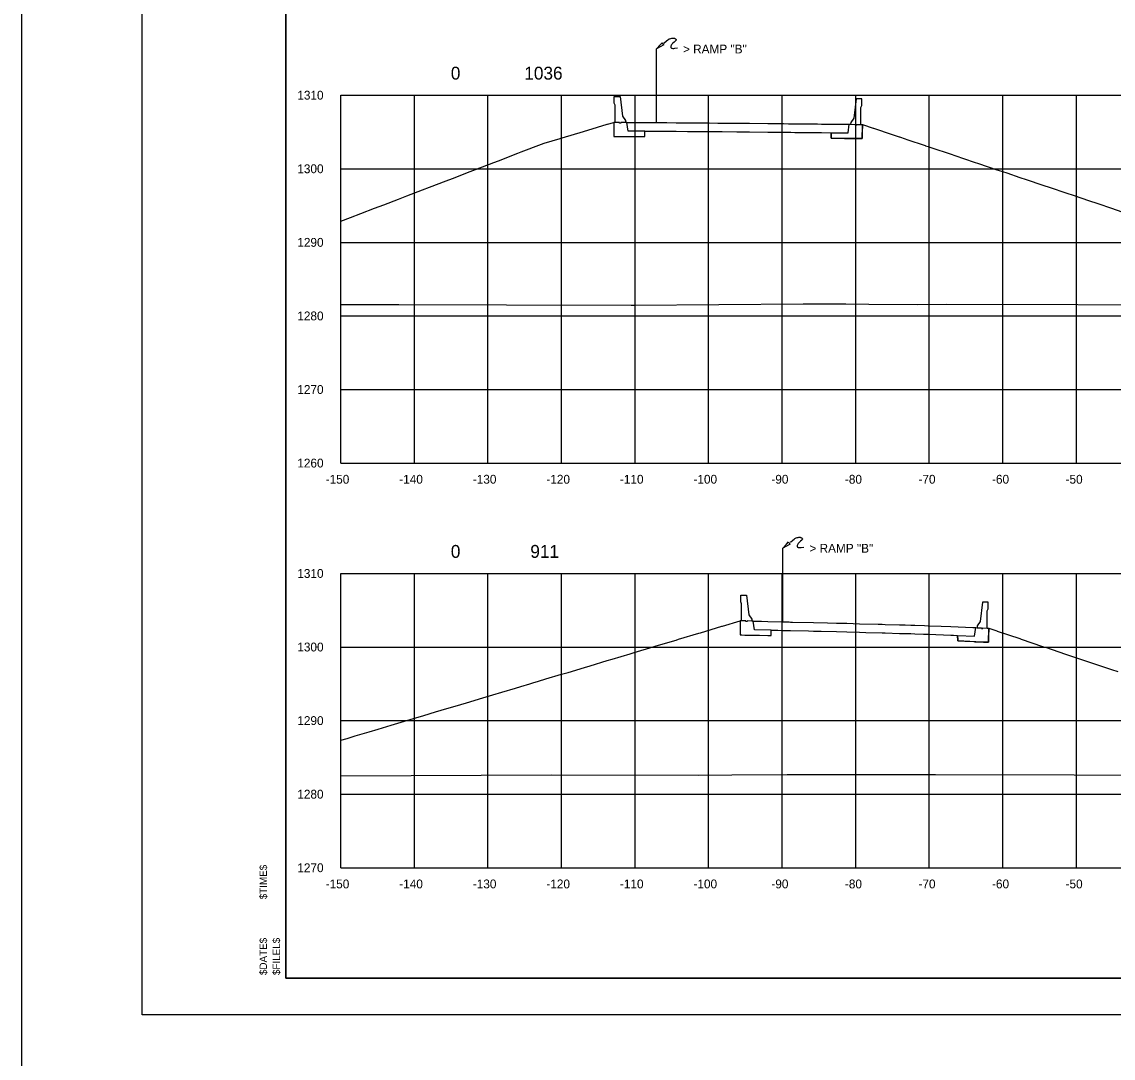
# Model space of a CAD drawing. Extents: x 2148105 to 2149976, y 144169 to 149705.
# Drawn here: x 2148219.9 to 2148368.3, y 145391 to 145531.9 of the extents above; entities that cross this region are included whole.
import ezdxf

# ---------------------------------------------------------------- set-up
doc = ezdxf.new("R2010")
doc.units = 0
for name, color, linetype in [('EX_Align', 7, 'Continuous'), ('PH1a-PR-Drives', 7, 'Continuous'), ('PH1a-PR-ServRd', 7, 'Continuous'), ('PR-Dividing Strip', 7, 'Continuous'), ('PR_Align_PC', 7, 'Continuous'), ('PR_Align_PI', 7, 'Continuous'), ('PR_Align_Ramp_E', 7, 'Continuous'), ('PR_Align_Ramp_J', 7, 'Continuous'), ('PR_Storm_Conc_Box_PH1B', 7, 'Continuous'), ('PR_Storm_Conc_Pipe_PH1B', 7, 'Continuous'), ('PR_Storm_Inlet_CICI_PH1A', 7, 'Continuous'), ('PR_Storm_Inlet_CICI_PH1B', 7, 'Continuous'), ('PR_Storm_MH_PH1B', 7, 'Continuous'), ('PR_Storm_Standard_Median_Drain_PH1B', 7, 'Continuous')]:
    doc.layers.add(name, color=color, linetype=linetype)

msp = doc.modelspace()

# ---------------------------------------------------------------- linework, layer by layer
at = {"layer": 'EX_Align'}
for points in [[(2148290.97, 145515.39), (2148293.12, 145516.03), (2148293.34, 145516.1), (2148293.39, 145516.11), (2148293.4, 145516.11), (2148296.31, 145516.99), (2148296.45, 145517.03), (2148296.9, 145517.16), (2148296.92, 145517.17), (2148299.54, 145517.95), (2148299.57, 145517.96), (2148300.43, 145518.22), (2148300.44, 145517.07), (2148300.44, 145517.05), (2148300.45, 145516.3), (2148300.45, 145516.3), (2148301.43, 145516.3), (2148302.19, 145516.29), (2148302.45, 145516.29), (2148302.68, 145516.29), (2148303.23, 145516.29), (2148303.98, 145516.28), (2148304.26, 145516.28), (2148304.65, 145516.28), (2148304.66, 145516.75), (2148304.66, 145517.03), (2148305.19, 145517.03), (2148305.8, 145517.02), (2148306.03, 145517.02), (2148306.24, 145517.02), (2148307.38, 145517.01), (2148307.5, 145517.01), (2148307.63, 145517.01), (2148308.91, 145517), (2148310.46, 145516.99), (2148311.03, 145516.99), (2148311.35, 145516.98), (2148312.03, 145516.98), (2148313.41, 145516.97), (2148314.55, 145516.96), (2148314.88, 145516.96), (2148315.14, 145516.96), (2148317.17, 145516.94), (2148318.08, 145516.93), (2148318.13, 145516.93), (2148318.26, 145516.93), (2148318.89, 145516.92), (2148321.37, 145516.9), (2148321.6, 145516.9), (2148321.61, 145516.9), (2148321.66, 145516.9), (2148322.07, 145516.89), (2148322.82, 145516.89), (2148323.49, 145516.88), (2148324.19, 145516.87), (2148324.49, 145516.87), (2148325.04, 145516.86), (2148325.13, 145516.86), (2148325.84, 145516.85), (2148327.6, 145516.84), (2148327.97, 145516.83), (2148328.66, 145516.82), (2148329.99, 145516.81), (2148329.99, 145516.55), (2148330, 145516.06), (2148330.72, 145516.05), (2148331.79, 145516.04), (2148332.19, 145516.03), (2148332.3, 145516.03), (2148332.46, 145516.03), (2148333.17, 145516.02), (2148333.83, 145516.01), (2148334.2, 145516.01), (2148334.21, 145516.61), (2148334.21, 145516.76), (2148334.22, 145517), (2148334.22, 145517.93), (2148335.71, 145517.43), (2148335.74, 145517.42), (2148336.95, 145517.01), (2148337.03, 145516.99), (2148339.24, 145516.24), (2148339.29, 145516.23), (2148340.06, 145515.97), (2148340.26, 145515.9), (2148342.77, 145515.06), (2148342.81, 145515.04), (2148343.18, 145514.92), (2148343.53, 145514.8), (2148346.29, 145513.88), (2148346.78, 145513.71), (2148349.41, 145512.83), (2148350.02, 145512.63), (2148352.52, 145511.78), (2148352.7, 145511.73), (2148353.27, 145511.53), (2148353.85, 145511.34), (2148355.64, 145510.74), (2148356.51, 145510.45), (2148358.75, 145509.69), (2148359.75, 145509.35), (2148361.87, 145508.64), (2148363, 145508.26), (2148364.98, 145507.59), (2148366.25, 145507.17), (2148368.1, 145506.54), (2148369.5, 145506.07)], [(2148263.32, 145504.79), (2148264.64, 145505.29), (2148266.05, 145505.83), (2148267.9, 145506.54), (2148269.16, 145507.03), (2148271.15, 145507.79), (2148272.28, 145508.22), (2148274.4, 145509.04), (2148275.39, 145509.42), (2148277.65, 145510.28), (2148278.51, 145510.61), (2148280.89, 145511.52), (2148281.62, 145511.8), (2148284.14, 145512.77), (2148284.74, 145513), (2148287.38, 145514.01), (2148287.85, 145514.19), (2148290.61, 145515.25), (2148290.97, 145515.39)], [(2148263.32, 145434.23), (2148264.16, 145434.48), (2148265.28, 145434.82), (2148267.16, 145435.38), (2148268.39, 145435.75), (2148270.17, 145436.28), (2148271.51, 145436.68), (2148273.18, 145437.18), (2148274.62, 145437.61), (2148276.18, 145438.08), (2148277.74, 145438.55), (2148279.19, 145438.98), (2148280.85, 145439.48), (2148282.19, 145439.88), (2148283.97, 145440.41), (2148285.2, 145440.78), (2148287.08, 145441.34), (2148287.79, 145441.55), (2148289.03, 145441.92), (2148289.43, 145442.04), (2148290.2, 145442.27), (2148291.2, 145442.57), (2148293.31, 145443.21), (2148294.21, 145443.47), (2148296.43, 145444.14), (2148297.21, 145444.37), (2148299.54, 145445.07), (2148300.21, 145445.27), (2148302.66, 145446), (2148303.21, 145446.17), (2148305.77, 145446.93), (2148306.21, 145447.06), (2148308.89, 145447.86), (2148309.21, 145447.96), (2148312, 145448.8), (2148312.21, 145448.86), (2148315.12, 145449.73), (2148315.21, 145449.76), (2148317.61, 145450.47), (2148317.61, 145450.24), (2148317.62, 145449.31), (2148317.62, 145449.16), (2148317.63, 145448.56), (2148317.85, 145448.55), (2148318.24, 145448.54), (2148318.96, 145448.53), (2148319.37, 145448.52), (2148320.25, 145448.5), (2148321.35, 145448.47), (2148321.62, 145448.46), (2148321.83, 145448.46), (2148321.84, 145449.09), (2148321.84, 145449.21), (2148322.72, 145449.19), (2148323.42, 145449.17), (2148324.29, 145449.15), (2148324.47, 145449.15), (2148326.9, 145449.09), (2148327.58, 145449.07), (2148328.6, 145449.05), (2148330.7, 145449), (2148332.1, 145448.96), (2148333.81, 145448.92), (2148334.71, 145448.89), (2148336.93, 145448.84), (2148337.31, 145448.83), (2148339.26, 145448.77), (2148339.57, 145448.77), (2148340.04, 145448.75), (2148340.83, 145448.73), (2148341.37, 145448.72), (2148342.53, 145448.67), (2148343.16, 145448.65), (2148345.23, 145448.56), (2148346.27, 145448.52), (2148346.59, 145448.51), (2148347.17, 145448.48), (2148347.18, 145447.95), (2148347.18, 145447.73), (2148348.15, 145447.69), (2148349.39, 145447.64), (2148349.53, 145447.63), (2148349.64, 145447.63), (2148350.67, 145447.59), (2148351.38, 145447.55), (2148351.39, 145447.82), (2148351.39, 145448.3), (2148351.4, 145448.72), (2148351.41, 145449.47), (2148352.5, 145449.1), (2148352.56, 145449.08), (2148355.62, 145448.05), (2148355.83, 145447.98), (2148358.73, 145447), (2148359.1, 145446.88), (2148361.85, 145445.96), (2148362.38, 145445.78), (2148364.96, 145444.91), (2148365.66, 145444.67), (2148368.08, 145443.86), (2148368.94, 145443.57)]]:
    msp.add_lwpolyline(points, dxfattribs=at)
at = {"layer": 'PH1a-PR-ServRd'}
msp.add_lwpolyline([(2148570.82, 145401.91), (2148255.82, 145401.91), (2148255.82, 145611.91), (2148570.82, 145611.91)], close=True, dxfattribs=at)
at = {"layer": 'PR-Dividing Strip'}
for p, q in [((2148306.24, 145518.19), (2148306.24, 145528.19)), ((2148323.42, 145450.34), (2148323.42, 145460.34))]:
    msp.add_line(p, q, dxfattribs=at)
for points in [[(2148306.24, 145528.19), (2148306.75, 145528.74), (2148307.01, 145529.04), (2148307.1, 145528.88), (2148307.24, 145528.76), (2148306.24, 145528.19)], [(2148307.25, 145529), (2148307.6, 145529.29), (2148307.76, 145529.42), (2148307.86, 145529.49), (2148307.96, 145529.55), (2148308.06, 145529.59), (2148308.17, 145529.63), (2148308.31, 145529.66), (2148308.4, 145529.67), (2148308.48, 145529.67), (2148308.57, 145529.66), (2148308.64, 145529.65), (2148308.69, 145529.64), (2148308.74, 145529.62), (2148308.79, 145529.59), (2148308.82, 145529.56), (2148308.86, 145529.51), (2148308.89, 145529.46), (2148308.89, 145529.4), (2148308.88, 145529.36), (2148308.82, 145529.29), (2148308.63, 145529.13), (2148308.45, 145528.97), (2148308.37, 145528.89), (2148308.31, 145528.82), (2148308.24, 145528.72), (2148308.21, 145528.66), (2148308.17, 145528.57), (2148308.16, 145528.49), (2148308.18, 145528.41), (2148308.23, 145528.34), (2148308.27, 145528.31), (2148308.33, 145528.28), (2148308.44, 145528.27), (2148308.58, 145528.27), (2148308.73, 145528.29), (2148309.07, 145528.33)], [(2148324.43, 145461.15), (2148324.78, 145461.44), (2148324.94, 145461.57), (2148325.04, 145461.64), (2148325.14, 145461.7), (2148325.24, 145461.75), (2148325.35, 145461.78), (2148325.49, 145461.81), (2148325.58, 145461.82), (2148325.67, 145461.82), (2148325.75, 145461.82), (2148325.82, 145461.8), (2148325.87, 145461.79), (2148325.93, 145461.77), (2148325.97, 145461.74), (2148326.01, 145461.71), (2148326.04, 145461.67), (2148326.07, 145461.61), (2148326.07, 145461.55), (2148326.06, 145461.51), (2148326, 145461.44), (2148325.82, 145461.28), (2148325.63, 145461.12), (2148325.55, 145461.04), (2148325.49, 145460.97), (2148325.43, 145460.87), (2148325.39, 145460.81), (2148325.35, 145460.72), (2148325.34, 145460.65), (2148325.37, 145460.56), (2148325.41, 145460.49), (2148325.46, 145460.46), (2148325.51, 145460.43), (2148325.62, 145460.42), (2148325.76, 145460.43), (2148325.91, 145460.44), (2148326.25, 145460.48)], [(2148323.42, 145460.34), (2148323.93, 145460.89), (2148324.2, 145461.2), (2148324.28, 145461.03), (2148324.42, 145460.91), (2148323.42, 145460.34)]]:
    msp.add_lwpolyline(points, dxfattribs=at)
at = {"layer": 'PR_Align_PI'}
for points in [[(2148302.19, 145518.21), (2148302.68, 145518.21), (2148303.54, 145518.2), (2148303.97, 145518.2), (2148304.68, 145518.2), (2148305.8, 145518.19), (2148306.24, 145518.19), (2148307.5, 145518.18), (2148307.62, 145518.18), (2148308.91, 145518.17), (2148310.46, 145518.16), (2148311.03, 145518.15), (2148311.35, 145518.15), (2148312.03, 145518.15), (2148313.41, 145518.14), (2148314.56, 145518.13), (2148314.88, 145518.12), (2148315.14, 145518.12), (2148316.23, 145518.11), (2148318.08, 145518.1), (2148318.21, 145518.1), (2148318.26, 145518.09), (2148318.88, 145518.09), (2148321.37, 145518.07), (2148321.38, 145518.07), (2148321.61, 145518.06), (2148321.66, 145518.06), (2148322.07, 145518.06), (2148322.82, 145518.05), (2148323.49, 145518.05), (2148324.19, 145518.04), (2148324.46, 145518.04), (2148324.49, 145518.04), (2148324.51, 145518.04), (2148325.13, 145518.03), (2148325.54, 145518.02), (2148327.6, 145518), (2148328.11, 145518), (2148328.66, 145517.99), (2148329.42, 145517.98), (2148330.72, 145517.97), (2148332.13, 145517.95), (2148332.19, 145517.95), (2148332.23, 145517.95), (2148332.45, 145517.95)], [(2148319.37, 145450.43), (2148320.49, 145450.41), (2148321.35, 145450.39), (2148323.42, 145450.34), (2148324.29, 145450.32), (2148324.47, 145450.31), (2148324.72, 145450.31), (2148327.58, 145450.24), (2148329.5, 145450.19), (2148330.7, 145450.16), (2148332.1, 145450.13), (2148333.81, 145450.08), (2148336.36, 145450.02), (2148336.93, 145450), (2148337.31, 145449.99), (2148339.26, 145449.94), (2148339.57, 145449.93), (2148340.04, 145449.92), (2148340.83, 145449.9), (2148341.37, 145449.88), (2148342.67, 145449.83), (2148343.16, 145449.81), (2148344.93, 145449.74), (2148346.27, 145449.69), (2148349.24, 145449.56), (2148349.39, 145449.56), (2148349.46, 145449.55), (2148349.64, 145449.55)]]:
    msp.add_lwpolyline(points, dxfattribs=at)
at = {"layer": 'PR_Align_Ramp_E'}
msp.add_lwpolyline([(2148219.95, 145625.16), (2148579.95, 145625.16), (2148579.95, 145385.16), (2148219.95, 145385.16)], close=True, dxfattribs=at)
at = {"layer": 'PR_Align_Ramp_J'}
msp.add_lwpolyline([(2148236.32, 145616.91), (2148576.32, 145616.91), (2148576.32, 145396.91), (2148236.32, 145396.91)], close=True, dxfattribs=at)
at = {"layer": 'PR_Storm_Conc_Box_PH1B'}
for p, q in [((2148263.32, 145521.91), (2148563.32, 145521.91)), ((2148263.32, 145471.91), (2148263.32, 145521.91)), ((2148273.32, 145471.91), (2148273.32, 145521.91)), ((2148283.32, 145471.91), (2148283.32, 145521.91)), ((2148293.32, 145471.91), (2148293.32, 145521.91)), ((2148303.32, 145471.91), (2148303.32, 145521.91)), ((2148313.32, 145471.91), (2148313.32, 145521.91)), ((2148323.32, 145471.91), (2148323.32, 145521.91)), ((2148333.32, 145471.91), (2148333.32, 145521.91)), ((2148343.32, 145471.91), (2148343.32, 145521.91)), ((2148353.32, 145471.91), (2148353.32, 145521.91)), ((2148363.32, 145471.91), (2148363.32, 145521.91)), ((2148263.32, 145511.91), (2148563.32, 145511.91)), ((2148263.32, 145501.91), (2148563.32, 145501.91)), ((2148263.32, 145491.91), (2148563.32, 145491.91)), ((2148263.32, 145481.91), (2148563.32, 145481.91)), ((2148263.32, 145471.91), (2148563.32, 145471.91)), ((2148263.32, 145456.91), (2148563.32, 145456.91)), ((2148263.32, 145416.91), (2148263.32, 145456.91)), ((2148273.32, 145416.91), (2148273.32, 145456.91)), ((2148283.32, 145416.91), (2148283.32, 145456.91)), ((2148293.32, 145416.91), (2148293.32, 145456.91)), ((2148303.32, 145416.91), (2148303.32, 145456.91)), ((2148313.32, 145416.91), (2148313.32, 145456.91)), ((2148323.32, 145416.91), (2148323.32, 145456.91)), ((2148333.32, 145416.91), (2148333.32, 145456.91)), ((2148343.32, 145416.91), (2148343.32, 145456.91)), ((2148353.32, 145416.91), (2148353.32, 145456.91)), ((2148363.32, 145416.91), (2148363.32, 145456.91)), ((2148263.32, 145446.91), (2148563.32, 145446.91)), ((2148263.32, 145436.91), (2148563.32, 145436.91)), ((2148263.32, 145426.91), (2148563.32, 145426.91)), ((2148263.32, 145416.91), (2148563.32, 145416.91))]:
    msp.add_line(p, q, dxfattribs=at)
at = {"layer": 'PR_Storm_Conc_Pipe_PH1B'}
msp.add_lwpolyline([(2148255.82, 145401.91), (2148570.82, 145401.91), (2148570.82, 145611.91), (2148255.82, 145611.91)], close=True, dxfattribs=at)
msp.add_lwpolyline([(2148255.82, 145401.91), (2148570.82, 145401.91), (2148570.82, 145611.91), (2148255.82, 145611.91)], close=True, dxfattribs=at)
at = {"layer": 'PR_Storm_Inlet_CICI_PH1A'}
for points in [[(2148300.62, 145518.22), (2148300.63, 145520.54), (2148300.5, 145520.81), (2148300.5, 145521.74), (2148301.29, 145521.72), (2148301.59, 145519.05), (2148302.01, 145518.46), (2148302.02, 145518.21), (2148301.4, 145518.22), (2148301.4, 145518.13), (2148301.21, 145518.13), (2148301.21, 145518.22)], [(2148300.62, 145518.22), (2148300.63, 145520.54), (2148300.5, 145520.81), (2148300.5, 145521.74), (2148301.29, 145521.72), (2148301.59, 145519.05), (2148302.01, 145518.46), (2148302.02, 145518.21), (2148301.4, 145518.22), (2148301.4, 145518.13), (2148301.21, 145518.13), (2148301.21, 145518.22)], [(2148334.03, 145517.93), (2148334.02, 145520.23), (2148334.15, 145520.49), (2148334.15, 145521.42), (2148333.36, 145521.43), (2148333.06, 145518.77), (2148332.64, 145518.2), (2148332.63, 145517.95), (2148333.25, 145517.94), (2148333.25, 145517.85), (2148333.44, 145517.85), (2148333.44, 145517.94)], [(2148300.45, 145516.3), (2148302.19, 145516.29), (2148304.65, 145516.28), (2148304.66, 145517.03), (2148302.37, 145517.04), (2148302.19, 145518.21), (2148302.02, 145518.21), (2148301.4, 145518.22), (2148301.4, 145518.13), (2148301.21, 145518.13), (2148301.21, 145518.22), (2148300.62, 145518.22), (2148300.43, 145518.22), (2148300.44, 145517.05)], [(2148300.45, 145516.3), (2148302.19, 145516.29), (2148304.65, 145516.28), (2148304.66, 145517.03), (2148302.37, 145517.04), (2148302.19, 145518.21), (2148302.02, 145518.21), (2148301.4, 145518.22), (2148301.4, 145518.13), (2148301.21, 145518.13), (2148301.21, 145518.22), (2148300.62, 145518.22), (2148300.43, 145518.22), (2148300.44, 145517.05)], [(2148334.2, 145516.01), (2148332.46, 145516.03), (2148330, 145516.06), (2148329.99, 145516.81), (2148332.28, 145516.78), (2148332.45, 145517.95), (2148332.63, 145517.95), (2148333.25, 145517.94), (2148333.25, 145517.85), (2148333.44, 145517.85), (2148333.44, 145517.94), (2148334.03, 145517.93), (2148334.22, 145517.93), (2148334.21, 145516.76)], [(2148317.8, 145450.47), (2148317.81, 145452.77), (2148317.68, 145453.04), (2148317.68, 145453.96), (2148318.47, 145453.95), (2148318.77, 145451.28), (2148319.19, 145450.69), (2148319.2, 145450.44), (2148318.58, 145450.45), (2148318.58, 145450.37), (2148318.4, 145450.37), (2148318.4, 145450.46)], [(2148317.8, 145450.47), (2148317.81, 145452.77), (2148317.68, 145453.04), (2148317.68, 145453.96), (2148318.47, 145453.95), (2148318.77, 145451.28), (2148319.19, 145450.69), (2148319.2, 145450.44), (2148318.58, 145450.45), (2148318.58, 145450.37), (2148318.4, 145450.37), (2148318.4, 145450.46)], [(2148351.21, 145449.48), (2148351.2, 145451.82), (2148351.33, 145452.08), (2148351.33, 145453.01), (2148350.54, 145453.02), (2148350.24, 145450.36), (2148349.83, 145449.79), (2148349.81, 145449.54), (2148350.43, 145449.51), (2148350.43, 145449.43), (2148350.62, 145449.42), (2148350.62, 145449.5)], [(2148317.63, 145448.56), (2148319.37, 145448.52), (2148321.83, 145448.46), (2148321.84, 145449.21), (2148319.55, 145449.26), (2148319.37, 145450.43), (2148319.2, 145450.44), (2148318.58, 145450.45), (2148318.58, 145450.37), (2148318.4, 145450.37), (2148318.4, 145450.46), (2148317.8, 145450.47), (2148317.61, 145450.47), (2148317.62, 145449.31)], [(2148317.63, 145448.56), (2148319.37, 145448.52), (2148321.83, 145448.46), (2148321.84, 145449.21), (2148319.55, 145449.26), (2148319.37, 145450.43), (2148319.2, 145450.44), (2148318.58, 145450.45), (2148318.58, 145450.37), (2148318.4, 145450.37), (2148318.4, 145450.46), (2148317.8, 145450.47), (2148317.61, 145450.47), (2148317.62, 145449.31)], [(2148351.38, 145447.55), (2148349.64, 145447.63), (2148347.18, 145447.73), (2148347.17, 145448.48), (2148349.46, 145448.39), (2148349.64, 145449.55), (2148349.81, 145449.54), (2148350.43, 145449.51), (2148350.43, 145449.43), (2148350.62, 145449.42), (2148350.62, 145449.5), (2148351.21, 145449.48), (2148351.41, 145449.47), (2148351.39, 145448.3)]]:
    msp.add_lwpolyline(points, close=True, dxfattribs=at)
at = {"layer": 'PR_Storm_Inlet_CICI_PH1B'}
for points in [[(2148263.32, 145493.45), (2148264.96, 145493.46), (2148267.8, 145493.46), (2148271.21, 145493.47), (2148285.83, 145493.43), (2148302.81, 145493.38), (2148303.23, 145493.39), (2148326.19, 145493.56), (2148331.98, 145493.56), (2148335.1, 145493.53), (2148341.77, 145493.48), (2148345.63, 145493.49), (2148363.53, 145493.47), (2148394.2, 145493.28)], [(2148263.32, 145429.42), (2148291.95, 145429.56), (2148311.98, 145429.48), (2148316.48, 145429.54), (2148324.01, 145429.57), (2148344.17, 145429.58), (2148363.01, 145429.52), (2148390.47, 145429.37)]]:
    msp.add_lwpolyline(points, dxfattribs=at)
at = {"layer": 'PR_Storm_Standard_Median_Drain_PH1B'}
for p, q in [((2148263.32, 145471.91), (2148263.32, 145521.91)), ((2148263.32, 145471.91), (2148563.32, 145471.91)), ((2148263.32, 145416.91), (2148263.32, 145456.91)), ((2148263.32, 145416.91), (2148563.32, 145416.91))]:
    msp.add_line(p, q, dxfattribs=at)

# ---------------------------------------------------------------- texts
at = {"layer": 'PH1a-PR-Drives'}
for s, p in [('$TIME$', (2148253.27, 145412.63)), ('$DATE$', (2148253.27, 145402.33)), ('$FILEL$', (2148255.05, 145402.33))]:
    msp.add_text(s, height=1, rotation=90, dxfattribs=at).set_placement(p)
at = {"layer": 'PR-Dividing Strip'}
for p in [(2148309.83, 145527.58), (2148327.02, 145459.73)]:
    msp.add_text('> RAMP "B"', height=1.2, rotation=360, dxfattribs=at).set_placement(p)
at = {"layer": 'PR_Align_PC'}
for s, p in [('0', (2148278.27, 145524.03)), ('1036', (2148288.26, 145524.03)), ('0', (2148278.27, 145459.03)), ('911', (2148289.08, 145459.03))]:
    msp.add_text(s, height=1.75, dxfattribs=at).set_placement(p)
at = {"layer": 'PR_Storm_MH_PH1B'}
for s, p in [('1310', (2148257.4, 145521.31)), ('1300', (2148257.4, 145511.31)), ('1290', (2148257.4, 145501.31)), ('1280', (2148257.4, 145491.31)), ('1270', (2148257.4, 145481.31)), ('1260', (2148257.4, 145471.31)), ('-150', (2148261.26, 145469.11)), ('-140', (2148271.26, 145469.11)), ('-130', (2148281.26, 145469.11)), ('-120', (2148291.26, 145469.11)), ('-110', (2148301.26, 145469.11)), ('-100', (2148311.26, 145469.11)), ('-90', (2148321.85, 145469.11)), ('-80', (2148331.85, 145469.11)), ('-70', (2148341.85, 145469.11)), ('-60', (2148351.85, 145469.11)), ('-50', (2148361.85, 145469.11)), ('1310', (2148257.4, 145456.31)), ('1300', (2148257.4, 145446.31)), ('1290', (2148257.4, 145436.31)), ('1280', (2148257.4, 145426.31)), ('1270', (2148257.4, 145416.31)), ('-150', (2148261.26, 145414.11)), ('-140', (2148271.26, 145414.11)), ('-130', (2148281.26, 145414.11)), ('-120', (2148291.26, 145414.11)), ('-110', (2148301.26, 145414.11)), ('-100', (2148311.26, 145414.11)), ('-90', (2148321.85, 145414.11)), ('-80', (2148331.85, 145414.11)), ('-70', (2148341.85, 145414.11)), ('-60', (2148351.85, 145414.11)), ('-50', (2148361.85, 145414.11))]:
    msp.add_text(s, height=1.2, dxfattribs=at).set_placement(p)

doc.saveas('drawing.dxf')
